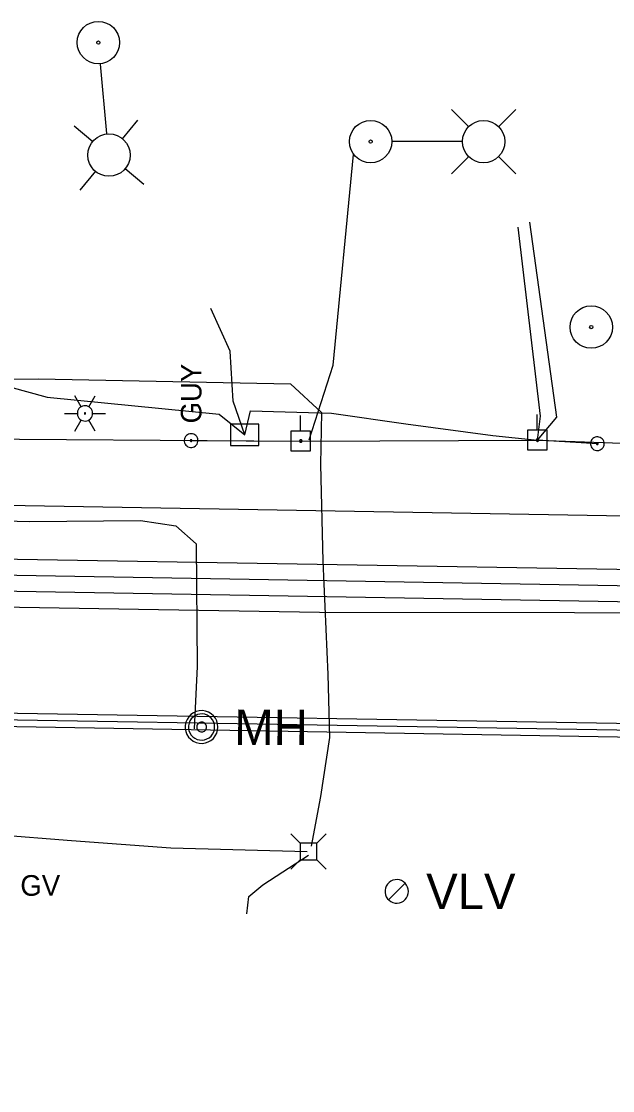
# Model space of a CAD drawing. Extents: x 600849 to 606371, y 330010 to 403088.
# Drawn here: x 604732.7 to 604843.1, y 337932.3 to 338131.9 of the extents above; entities that cross this region are included whole.
import ezdxf

# ---------------------------------------------------------------- set-up
doc = ezdxf.new("R2010")
doc.units = 0
for name, color, linetype in [('E_LTG', 7, 'Continuous'), ('E_UTL_AG_Bold', 7, 'Continuous'), ('E_UTL_E_UG', 7, 'Continuous'), ('E_UTL_EGuyWire', 7, 'Continuous'), ('E_UTL_EPowerPole', 7, 'Continuous'), ('E_UTL_G', 7, 'Continuous'), ('E_UTL_G_UG', 7, 'Continuous'), ('E_UTL_Overhead', 7, 'Continuous'), ('E_UTL_SAN', 7, 'Continuous'), ('E_UTL_SAN_UG_MMSD', 7, 'Continuous'), ('E_UTL_SAN_UG_OUTER_LIMITS', 7, 'Continuous'), ('E_UTL_T', 7, 'Continuous'), ('E_UTL_T_UG', 7, 'Continuous'), ('E_UTL_TV_UG', 7, 'Continuous'), ('E_UTL_VLV', 7, 'Continuous')]:
    doc.layers.add(name, color=color, linetype=linetype)

# ---------------------------------------------------------------- blocks, each defined once
blk = doc.blocks.new('ACAD_PROXY_ENTITY_15')
at = {"layer": 'E_LTG'}
for points in [[(1843663.8, 1030159.59), (1843660.17, 1030165.87)], [(1843668.16, 1030159.59), (1843671.79, 1030165.87)], [(1843654.37, 1030155.82), (1843661.62, 1030155.82)], [(1843670.34, 1030155.82), (1843670.26, 1030156.64), (1843670.02, 1030157.44), (1843669.64, 1030158.17), (1843669.13, 1030158.82), (1843668.51, 1030159.36), (1843667.79, 1030159.78), (1843667.01, 1030160.05), (1843666.19, 1030160.17), (1843665.36, 1030160.13), (1843664.56, 1030159.93), (1843663.8, 1030159.59), (1843663.13, 1030159.11), (1843662.56, 1030158.51), (1843662.11, 1030157.81), (1843661.8, 1030157.04), (1843661.64, 1030156.23), (1843661.64, 1030155.4), (1843661.8, 1030154.59), (1843662.11, 1030153.82), (1843662.56, 1030153.12), (1843663.13, 1030152.52), (1843663.8, 1030152.04), (1843664.56, 1030151.7), (1843665.36, 1030151.51), (1843666.19, 1030151.47), (1843667.01, 1030151.58), (1843667.79, 1030151.85), (1843668.51, 1030152.27), (1843669.13, 1030152.81), (1843669.64, 1030153.46), (1843670.02, 1030154.2), (1843670.26, 1030154.99), (1843670.34, 1030155.82)], [(1843670.34, 1030155.82), (1843670.26, 1030156.64), (1843670.02, 1030157.44), (1843669.64, 1030158.17), (1843669.13, 1030158.82), (1843668.51, 1030159.36), (1843667.79, 1030159.78), (1843667.01, 1030160.05), (1843666.19, 1030160.17), (1843665.36, 1030160.13), (1843664.56, 1030159.93), (1843663.8, 1030159.59), (1843663.13, 1030159.11), (1843662.56, 1030158.51), (1843662.11, 1030157.81), (1843661.8, 1030157.04), (1843661.64, 1030156.23), (1843661.64, 1030155.4), (1843661.8, 1030154.59), (1843662.11, 1030153.82), (1843662.56, 1030153.12), (1843663.13, 1030152.52), (1843663.8, 1030152.04), (1843664.56, 1030151.7), (1843665.36, 1030151.51), (1843666.19, 1030151.47), (1843667.01, 1030151.58), (1843667.79, 1030151.85), (1843668.51, 1030152.27), (1843669.13, 1030152.81), (1843669.64, 1030153.46), (1843670.02, 1030154.2), (1843670.26, 1030154.99), (1843670.34, 1030155.82)], [(1843670.34, 1030155.82), (1843670.26, 1030156.64), (1843670.02, 1030157.44), (1843669.64, 1030158.17), (1843669.13, 1030158.82), (1843668.51, 1030159.36), (1843667.79, 1030159.78), (1843667.01, 1030160.05), (1843666.19, 1030160.17), (1843665.36, 1030160.13), (1843664.56, 1030159.93), (1843663.8, 1030159.59), (1843663.13, 1030159.11), (1843662.56, 1030158.51), (1843662.11, 1030157.81), (1843661.8, 1030157.04), (1843661.64, 1030156.23), (1843661.64, 1030155.4), (1843661.8, 1030154.59), (1843662.11, 1030153.82), (1843662.56, 1030153.12), (1843663.13, 1030152.52), (1843663.8, 1030152.04), (1843664.56, 1030151.7), (1843665.36, 1030151.51), (1843666.19, 1030151.47), (1843667.01, 1030151.58), (1843667.79, 1030151.85), (1843668.51, 1030152.27), (1843669.13, 1030152.81), (1843669.64, 1030153.46), (1843670.02, 1030154.2), (1843670.26, 1030154.99), (1843670.34, 1030155.82)], [(1843666.34, 1030155.82), (1843666.34, 1030155.88), (1843666.32, 1030155.95), (1843666.29, 1030156.01), (1843666.24, 1030156.07), (1843666.19, 1030156.11), (1843666.13, 1030156.15), (1843666.07, 1030156.17), (1843666, 1030156.18), (1843665.93, 1030156.18), (1843665.86, 1030156.16), (1843665.8, 1030156.13), (1843665.74, 1030156.09), (1843665.69, 1030156.04), (1843665.66, 1030155.98), (1843665.63, 1030155.92), (1843665.62, 1030155.85), (1843665.62, 1030155.78), (1843665.63, 1030155.71), (1843665.66, 1030155.65), (1843665.69, 1030155.59), (1843665.74, 1030155.54), (1843665.8, 1030155.5), (1843665.86, 1030155.47), (1843665.93, 1030155.46), (1843666, 1030155.45), (1843666.07, 1030155.46), (1843666.13, 1030155.49), (1843666.19, 1030155.52), (1843666.24, 1030155.57), (1843666.29, 1030155.62), (1843666.32, 1030155.68), (1843666.34, 1030155.75), (1843666.34, 1030155.82)], [(1843670.34, 1030155.82), (1843677.59, 1030155.82)], [(1843660.17, 1030145.76), (1843663.8, 1030152.04)], [(1843671.79, 1030145.76), (1843668.16, 1030152.04)]]:
    blk.add_lwpolyline(points, dxfattribs=at)
blk = doc.blocks.new('ACAD_PROXY_ENTITY_21')
at = {"layer": 'E_UTL_EPowerPole'}
for points in [[(1843518.55, 1030385.94), (1843518.55, 1030394.81)], [(1843524.17, 1030385.94), (1843512.93, 1030385.94)], [(1843512.93, 1030385.94), (1843512.93, 1030374.69)], [(1843519.38, 1030380.33), (1843519.37, 1030380.46), (1843519.33, 1030380.6), (1843519.26, 1030380.72), (1843519.18, 1030380.83), (1843519.07, 1030380.92), (1843518.95, 1030380.99), (1843518.82, 1030381.03), (1843518.69, 1030381.05), (1843518.55, 1030381.04), (1843518.41, 1030381.01), (1843518.29, 1030380.95), (1843518.18, 1030380.87), (1843518.08, 1030380.77), (1843518.01, 1030380.66), (1843517.95, 1030380.53), (1843517.93, 1030380.39), (1843517.93, 1030380.26), (1843517.95, 1030380.12), (1843518.01, 1030379.99), (1843518.08, 1030379.88), (1843518.18, 1030379.78), (1843518.29, 1030379.7), (1843518.41, 1030379.64), (1843518.55, 1030379.61), (1843518.69, 1030379.6), (1843518.82, 1030379.62), (1843518.95, 1030379.66), (1843519.07, 1030379.73), (1843519.18, 1030379.82), (1843519.26, 1030379.93), (1843519.33, 1030380.06), (1843519.37, 1030380.19), (1843519.38, 1030380.33)], [(1843524.17, 1030374.69), (1843524.17, 1030385.94)], [(1843512.93, 1030374.69), (1843524.17, 1030374.69)]]:
    blk.add_lwpolyline(points, dxfattribs=at)
blk = doc.blocks.new('ACAD_PROXY_ENTITY_20')
at = {"layer": 'E_UTL_SAN'}
for points in [[(1843060.22, 1030211.23), (1843061.35, 1030212.59), (1843062.2, 1030214.15), (1843062.74, 1030215.83), (1843062.95, 1030217.59), (1843062.82, 1030219.36), (1843062.36, 1030221.07), (1843061.59, 1030222.66), (1843060.53, 1030224.08), (1843059.22, 1030225.27), (1843057.71, 1030226.19), (1843056.05, 1030226.81), (1843054.3, 1030227.1), (1843052.53, 1030227.06), (1843050.8, 1030226.68), (1843049.17, 1030225.99), (1843047.71, 1030224.99), (1843046.45, 1030223.74), (1843045.46, 1030222.28), (1843044.77, 1030220.65), (1843044.39, 1030218.92), (1843044.35, 1030217.15), (1843044.64, 1030215.4), (1843045.26, 1030213.74), (1843046.18, 1030212.23), (1843047.37, 1030210.92), (1843048.79, 1030209.86), (1843050.38, 1030209.09), (1843052.09, 1030208.63), (1843053.86, 1030208.5), (1843055.62, 1030208.71), (1843057.3, 1030209.25), (1843058.86, 1030210.1), (1843060.22, 1030211.23)], [(1843058.9, 1030212.54), (1843059.81, 1030213.64), (1843060.49, 1030214.88), (1843060.92, 1030216.23), (1843061.08, 1030217.63), (1843060.98, 1030219.05), (1843060.62, 1030220.42), (1843060, 1030221.69), (1843059.15, 1030222.82), (1843058.1, 1030223.78), (1843056.89, 1030224.51), (1843055.56, 1030225.01), (1843054.17, 1030225.24), (1843052.75, 1030225.21), (1843051.37, 1030224.91), (1843050.07, 1030224.35), (1843048.89, 1030223.56), (1843047.89, 1030222.56), (1843047.1, 1030221.38), (1843046.54, 1030220.08), (1843046.24, 1030218.7), (1843046.2, 1030217.28), (1843046.44, 1030215.88), (1843046.93, 1030214.56), (1843047.67, 1030213.35), (1843048.62, 1030212.3), (1843049.76, 1030211.45), (1843051.03, 1030210.83), (1843052.4, 1030210.46), (1843053.81, 1030210.36), (1843055.22, 1030210.53), (1843056.57, 1030210.96), (1843057.81, 1030211.64), (1843058.9, 1030212.54)], [(1843055.61, 1030215.84), (1843055.95, 1030216.25), (1843056.2, 1030216.71), (1843056.37, 1030217.22), (1843056.43, 1030217.75), (1843056.39, 1030218.28), (1843056.25, 1030218.79), (1843056.02, 1030219.27), (1843055.7, 1030219.69), (1843055.31, 1030220.05), (1843054.86, 1030220.33), (1843054.36, 1030220.51), (1843053.84, 1030220.6), (1843053.3, 1030220.59), (1843052.79, 1030220.47), (1843052.3, 1030220.26), (1843051.86, 1030219.97), (1843051.48, 1030219.59), (1843051.18, 1030219.15), (1843050.97, 1030218.66), (1843050.86, 1030218.14), (1843050.85, 1030217.61), (1843050.94, 1030217.09), (1843051.12, 1030216.59), (1843051.4, 1030216.14), (1843051.76, 1030215.74), (1843052.18, 1030215.43), (1843052.66, 1030215.19), (1843053.17, 1030215.06), (1843053.7, 1030215.02), (1843054.23, 1030215.08), (1843054.74, 1030215.24), (1843055.2, 1030215.5), (1843055.61, 1030215.84)]]:
    blk.add_lwpolyline(points, dxfattribs=at)
blk.add_text('MH', height=20.117, rotation=315, dxfattribs=at).set_placement((1843059.69, 1030197.53))

msp = doc.modelspace()

# ---------------------------------------------------------------- linework, layer by layer
at = {"layer": 'E_LTG'}
for points in [[(604748.71, 338110.95), (604747.48, 338123.94)], [(604816.27, 338112.24), (604813.04, 338115.46)], [(604821.81, 338112.24), (604825.04, 338115.46)], [(604751.58, 338109.96), (604754.49, 338113.48)], [(604746.07, 338109.44), (604742.55, 338112.35)], [(604815.01, 338109.46), (604801.96, 338109.46)], [(604816.27, 338106.7), (604813.04, 338103.46)], [(604821.81, 338106.7), (604825.04, 338103.46)], [(604746.59, 338103.92), (604743.67, 338100.4)], [(604752.1, 338104.44), (604755.62, 338101.53)]]:
    msp.add_lwpolyline(points, dxfattribs=at)
for centre, radius in [((604747.1, 338127.95), 3.96), ((604747.1, 338127.95), 0.303), ((604797.94, 338109.46), 3.96), ((604819.03, 338109.46), 3.96), ((604749.08, 338106.94), 3.96), ((604797.94, 338109.46), 0.303), ((604839.13, 338074.83), 3.96), ((604839.13, 338074.83), 0.303)]:
    msp.add_circle(centre, radius, dxfattribs=at)
at = {"layer": 'E_UTL_AG_Bold'}
for points in [[(604784.79, 337978.48), (604783.04, 337980.23)], [(604787.89, 337978.48), (604789.64, 337980.23)], [(604787.89, 337978.48), (604784.79, 337978.48)], [(604784.79, 337978.48), (604784.79, 337975.39)], [(604787.89, 337975.39), (604787.89, 337978.48)], [(604784.79, 337975.39), (604783.04, 337973.63)], [(604784.79, 337975.39), (604787.89, 337975.39)], [(604787.89, 337975.39), (604789.64, 337973.63)]]:
    msp.add_lwpolyline(points, dxfattribs=at)
at = {"layer": 'E_UTL_E_UG'}
for points in [[(604829.08, 338053.72), (604829.65, 338058.21), (604825.46, 338093.49)], [(604662.22, 338055.75), (604663.09, 338063), (604671.04, 338064.89), (604684.3, 338063.27), (604686.86, 338061.88), (604689.41, 338055.47), (604699.48, 338043.29), (604710.45, 338039.19), (604734.3, 338038.53), (604754.99, 338038.72), (604761.59, 338037.72), (604765.35, 338034.35), (604765.35, 338034.35), (604765.57, 338011.48), (604764.97, 337999.85)]]:
    msp.add_lwpolyline(points, dxfattribs=at)
at = {"layer": 'E_UTL_EGuyWire'}
for p, q in [((604764.42, 338053.64), (604784.9, 338053.56)), ((604840.27, 338053.06), (604829.08, 338053.72))]:
    msp.add_line(p, q, dxfattribs=at)
for points in [[(604764.42, 338054.93), (604764.18, 338054.9), (604763.94, 338054.84), (604763.73, 338054.72), (604763.53, 338054.57), (604763.38, 338054.39), (604763.25, 338054.18), (604763.17, 338053.95), (604763.14, 338053.7), (604763.15, 338053.46), (604763.21, 338053.22), (604763.31, 338053), (604763.45, 338052.8), (604763.63, 338052.64), (604763.83, 338052.5), (604764.06, 338052.41), (604764.3, 338052.37), (604764.54, 338052.37), (604764.78, 338052.41), (604765.01, 338052.5), (604765.21, 338052.64), (604765.39, 338052.8), (604765.53, 338053), (604765.63, 338053.22), (604765.69, 338053.46), (604765.7, 338053.7), (604765.67, 338053.95), (604765.59, 338054.18), (604765.47, 338054.39), (604765.31, 338054.57), (604765.11, 338054.72), (604764.9, 338054.84), (604764.66, 338054.9), (604764.42, 338054.93)], [(604764.42, 338053.8), (604764.39, 338053.8), (604764.36, 338053.79), (604764.33, 338053.78), (604764.31, 338053.76), (604764.29, 338053.74), (604764.27, 338053.71), (604764.26, 338053.68), (604764.26, 338053.65), (604764.26, 338053.62), (604764.27, 338053.59), (604764.28, 338053.56), (604764.3, 338053.54), (604764.32, 338053.52), (604764.35, 338053.5), (604764.38, 338053.49), (604764.41, 338053.48), (604764.44, 338053.48), (604764.47, 338053.49), (604764.49, 338053.5), (604764.52, 338053.52), (604764.54, 338053.54), (604764.56, 338053.56), (604764.57, 338053.59), (604764.58, 338053.62), (604764.58, 338053.65), (604764.58, 338053.68), (604764.57, 338053.71), (604764.55, 338053.74), (604764.53, 338053.76), (604764.51, 338053.78), (604764.48, 338053.79), (604764.45, 338053.8), (604764.42, 338053.8)], [(604841.55, 338053.06), (604841.53, 338053.31), (604841.46, 338053.54), (604841.35, 338053.76), (604841.2, 338053.95), (604841.01, 338054.11), (604840.8, 338054.23), (604840.57, 338054.31), (604840.33, 338054.35), (604840.09, 338054.33), (604839.85, 338054.28), (604839.63, 338054.18), (604839.43, 338054.03), (604839.26, 338053.86), (604839.13, 338053.65), (604839.04, 338053.43), (604838.99, 338053.19), (604838.99, 338052.94), (604839.04, 338052.7), (604839.13, 338052.48), (604839.26, 338052.27), (604839.43, 338052.09), (604839.63, 338051.95), (604839.85, 338051.85), (604840.09, 338051.79), (604840.33, 338051.78), (604840.57, 338051.82), (604840.8, 338051.9), (604841.01, 338052.02), (604841.2, 338052.18), (604841.35, 338052.37), (604841.46, 338052.59), (604841.53, 338052.82), (604841.55, 338053.06)], [(604840.43, 338053.06), (604840.43, 338053.09), (604840.42, 338053.12), (604840.41, 338053.15), (604840.39, 338053.17), (604840.36, 338053.19), (604840.34, 338053.21), (604840.31, 338053.22), (604840.28, 338053.22), (604840.25, 338053.22), (604840.22, 338053.22), (604840.19, 338053.2), (604840.17, 338053.19), (604840.14, 338053.16), (604840.13, 338053.14), (604840.12, 338053.11), (604840.11, 338053.08), (604840.11, 338053.05), (604840.12, 338053.02), (604840.13, 338052.99), (604840.14, 338052.96), (604840.17, 338052.94), (604840.19, 338052.92), (604840.22, 338052.91), (604840.25, 338052.91), (604840.28, 338052.9), (604840.31, 338052.91), (604840.34, 338052.92), (604840.36, 338052.93), (604840.39, 338052.95), (604840.41, 338052.98), (604840.42, 338053), (604840.43, 338053.03), (604840.43, 338053.06)]]:
    msp.add_lwpolyline(points, dxfattribs=at)
at = {"layer": 'E_UTL_EPowerPole'}
for points in [[(604784.87, 338055.41), (604784.87, 338058.31)], [(604786.71, 338055.41), (604783.02, 338055.41)], [(604783.02, 338055.41), (604783.02, 338051.71)], [(604786.71, 338051.71), (604786.71, 338055.41)], [(604785.14, 338053.56), (604785.13, 338053.61), (604785.12, 338053.65), (604785.1, 338053.69), (604785.07, 338053.73), (604785.04, 338053.76), (604785, 338053.78), (604784.95, 338053.8), (604784.91, 338053.8), (604784.86, 338053.8), (604784.82, 338053.79), (604784.78, 338053.77), (604784.74, 338053.74), (604784.71, 338053.71), (604784.69, 338053.67), (604784.67, 338053.63), (604784.66, 338053.59), (604784.66, 338053.54), (604784.67, 338053.5), (604784.69, 338053.45), (604784.71, 338053.42), (604784.74, 338053.38), (604784.78, 338053.36), (604784.82, 338053.34), (604784.86, 338053.33), (604784.91, 338053.33), (604784.95, 338053.33), (604785, 338053.35), (604785.04, 338053.37), (604785.07, 338053.4), (604785.1, 338053.43), (604785.12, 338053.48), (604785.13, 338053.52), (604785.14, 338053.56)], [(604783.02, 338051.71), (604786.71, 338051.71)]]:
    msp.add_lwpolyline(points, dxfattribs=at)
at = {"layer": 'E_UTL_G_UG'}
for points in [[(604362.77, 338029.31), (604373.63, 338029.21), (604411.58, 338028.55), (604484.98, 338027.46), (604531.73, 338026.57), (604566.2, 338025.57), (604605.4, 338024.88), (604620.94, 338024.97), (604627.53, 338024.88), (604627.66, 338048.71), (604659.6, 338048.1), (604660.29, 338024.5), (604661.98, 338024.48), (604678.08, 338023.1), (604703.11, 338023.01), (604728.65, 338022.61), (604754.62, 338022.17), (604788.4, 338021.61), (604836.01, 338021.58), (604864.95, 338021.48)], [(604632.12, 338043.25), (604936.03, 338038.05), (604984.53, 338043.23)], [(604660.29, 338024.5), (604661.98, 338024.48), (604678.08, 338023.1), (604703.11, 338023.01), (604728.65, 338022.61), (604754.62, 338022.17), (604788.4, 338021.61), (604836.01, 338021.58), (604864.95, 338021.48), (604896.37, 338021.5), (604900.27, 338026.31), (604935.52, 338026.84), (604967.49, 338026.3), (604985, 338025.85)]]:
    msp.add_lwpolyline(points, dxfattribs=at)
at = {"layer": 'E_UTL_Overhead'}
msp.add_lwpolyline([(604103.07, 338065.18), (604129.71, 338064.26), (604267.8, 338061.89), (604345.51, 338120), (604559.22, 338082.12), (604693.82, 338059.02), (604714.84, 338054.01), (604784.9, 338053.56), (604829.08, 338053.72), (604872.92, 338052.19), (604977.47, 338050.01), (605123.72, 338048.42), (605215.39, 338038.9)], dxfattribs=at)
at = {"layer": 'E_UTL_SAN_UG_MMSD'}
for p, q in [((604654.54, 338029.86), (605016.26, 338023.68)), ((604679.67, 338002.43), (605085.21, 337995.5))]:
    msp.add_line(p, q, dxfattribs=at)
at = {"layer": 'E_UTL_SAN_UG_OUTER_LIMITS'}
for p, q in [((604654.7, 338032.86), (605012.73, 338026.74)), ((604652.91, 338026.89), (605019.67, 338020.62)), ((604679.59, 338003.68), (605084.89, 337996.75)), ((604679.53, 338001.18), (605085.18, 337994.25))]:
    msp.add_line(p, q, dxfattribs=at)
at = {"layer": 'E_UTL_T'}
msp.add_lwpolyline([(604771.8, 338052.73), (604777.05, 338052.73), (604777.05, 338056.73), (604771.8, 338056.73)], close=True, dxfattribs=at)
at = {"layer": 'E_UTL_T_UG'}
for points in [[(604829.08, 338053.72), (604832.71, 338058.01), (604827.68, 338094.4)], [(604774.43, 338054.73), (604772.28, 338061.02), (604771.69, 338070.33), (604768.08, 338078.32)], [(604698.09, 338073.92), (604717.74, 338067.17), (604737.51, 338061.73)], [(604660.82, 338055.93), (604662.69, 338063.07), (604665.74, 338066.8), (604669.04, 338067.16), (604680.37, 338067.2), (604693.58, 338066.32), (604695.75, 338066.34), (604698.55, 338066.18), (604715.92, 338065.12), (604735.94, 338065.15), (604782.95, 338064.26), (604788.76, 338058.92), (604788.56, 338049.2), (604789.03, 338031.15), (604789.95, 338010), (604790.25, 337998.23), (604788.6, 337987.22), (604786.82, 337977.93)], [(604737.51, 338061.73), (604769.65, 338058.55), (604774.43, 338054.73), (604775.48, 338059.22), (604790.64, 338058.78), (604804.54, 338056.77), (604820.74, 338054.62), (604829.08, 338053.72)], [(604618.18, 337932.3), (604615.46, 337944.21), (604611.1, 337969.51), (604616.62, 337978.31), (604621.36, 337981.99), (604633.67, 337982.15), (604660.4, 337982.28), (604694.3, 337980.55), (604707.63, 337979.78), (604727.89, 337980.1), (604742.07, 337979.01), (604760.62, 337977.65), (604786.11, 337976.97)], [(604774.85, 337965.3), (604775.21, 337968.55), (604777.78, 337970.71), (604786.32, 337976.23)]]:
    msp.add_lwpolyline(points, dxfattribs=at)
at = {"layer": 'E_UTL_TV_UG'}
msp.add_lwpolyline([(604786.47, 338053.79), (604790.92, 338067.72), (604794.75, 338107.05)], dxfattribs=at)
at = {"layer": 'E_UTL_VLV'}
for points in [[(604805.01, 337969.49), (604804.97, 337969.91), (604804.85, 337970.31), (604804.66, 337970.68), (604804.4, 337971.01), (604804.09, 337971.29), (604803.72, 337971.5), (604803.33, 337971.63), (604802.92, 337971.69), (604802.5, 337971.67), (604802.09, 337971.57), (604801.71, 337971.4), (604801.37, 337971.16), (604801.08, 337970.85), (604800.85, 337970.5), (604800.7, 337970.11), (604800.62, 337969.7), (604800.62, 337969.28), (604800.7, 337968.87), (604800.85, 337968.49), (604801.08, 337968.13), (604801.37, 337967.83), (604801.71, 337967.59), (604802.09, 337967.42), (604802.5, 337967.32), (604802.92, 337967.3), (604803.33, 337967.36), (604803.72, 337967.49), (604804.09, 337967.7), (604804.4, 337967.98), (604804.66, 337968.3), (604804.85, 337968.68), (604804.97, 337969.08), (604805.01, 337969.49)], [(604801.25, 337967.94), (604804.37, 337971.05)]]:
    msp.add_lwpolyline(points, dxfattribs=at)

# ---------------------------------------------------------------- block references
at = {"layer": 'E_LTG', "xscale": 0.32808333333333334, "yscale": 0.32808333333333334}
msp.add_blockref('ACAD_PROXY_ENTITY_15', (-131.48, 81.77), dxfattribs=at)
at = {"layer": 'E_UTL_EPowerPole', "xscale": 0.32808333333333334, "yscale": 0.32808333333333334}
msp.add_blockref('ACAD_PROXY_ENTITY_21', (1.35, 3.13), dxfattribs=at)
at = {"layer": 'E_UTL_SAN', "xscale": 0.32808333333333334, "yscale": 0.3280833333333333, "rotation": 44.73563288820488}
msp.add_blockref('ACAD_PROXY_ENTITY_20', (413123.04, -327692.75), dxfattribs=at)

# ---------------------------------------------------------------- texts
at = {"layer": 'E_UTL_EGuyWire'}
msp.add_text('GUY', height=3.85, rotation=90, dxfattribs=at).set_placement((604766.35, 338056.85))
at = {"layer": 'E_UTL_G'}
msp.add_text('GV', height=3.85, dxfattribs=at).set_placement((604732.53, 337968.68))
at = {"layer": 'E_UTL_VLV'}
msp.add_text('VLV', height=6.6, dxfattribs=at).set_placement((604808.31, 337966.19))

doc.saveas('drawing.dxf')
